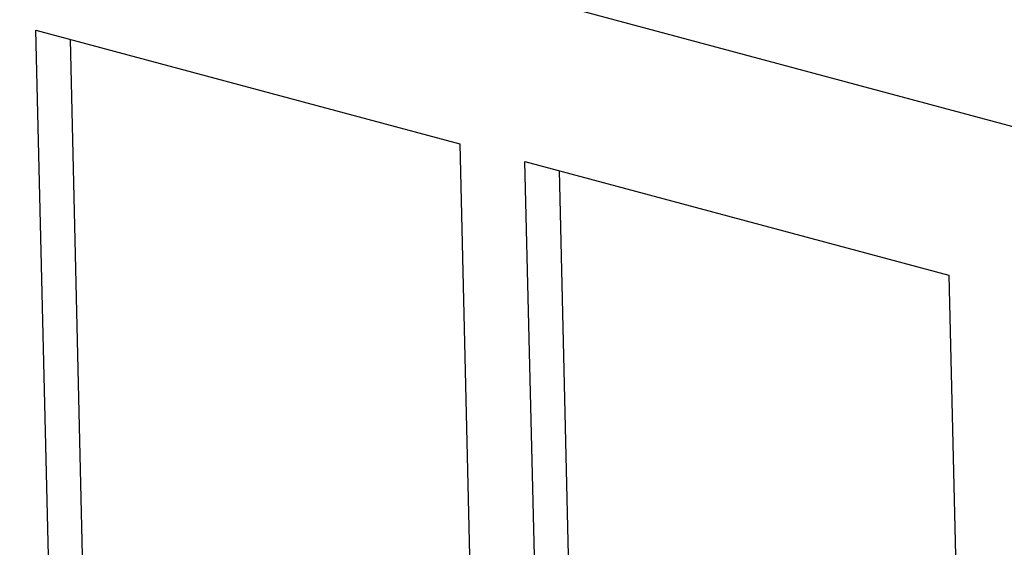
# Model space of a CAD drawing. Header units: millimetres. Extents: x 6 to 414, y 7 to 290.
# Tile 261 of 341: x 194.141 to 195.409, y 134.434 to 135.113. Entities that reach past the tile are written whole.
import ezdxf

# ---------------------------------------------------------------- set-up
doc = ezdxf.new("R2010")
doc.units = ezdxf.units.MM
doc.header["$LTSCALE"] = 23.1
doc.layers.add('_60383', color=7, linetype='CONTINUOUS')

msp = doc.modelspace()

# ---------------------------------------------------------------- linework, layer by layer
at = {"layer": '_60383', "color": 7, "linetype": 'Continuous'}
for p, q in [((193.4173, 135.513), (197.349, 134.458)), ((194.1617, 135.0998), (194.7077, 134.9532)), ((194.1799, 134.3299), (194.1617, 135.0998)), ((194.2233, 134.3606), (194.206, 135.0878)), ((194.7077, 134.9532), (194.726, 134.1833)), ((194.7917, 134.9307), (195.3378, 134.7841)), ((194.81, 134.1608), (194.7917, 134.9307)), ((194.8533, 134.1916), (194.8361, 134.9188)), ((195.3378, 134.7841), (195.356, 134.0143))]:
    msp.add_line(p, q, dxfattribs=at)

doc.saveas('drawing.dxf')
